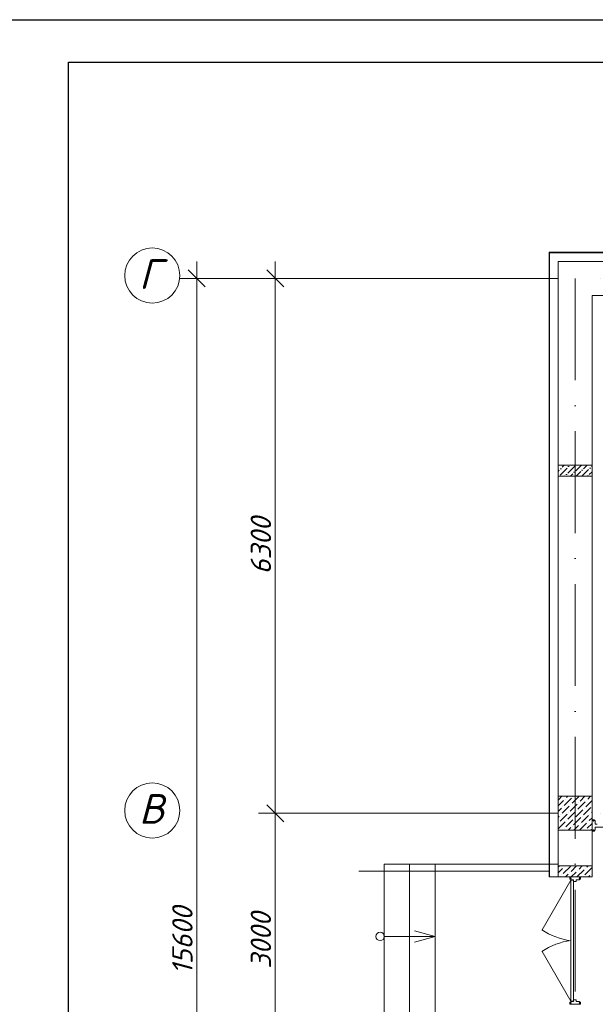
# Model space of a CAD drawing. Header units: millimetres. Extents: x 1114507 to 93926427, y 174473 to 817039.
# Tile 360 of 483: x 1832564 to 1839347, y 773875 to 785472. Entities that reach past the tile are written whole.
import ezdxf

# ---------------------------------------------------------------- set-up
doc = ezdxf.new("R2010")
doc.units = ezdxf.units.MM
doc.linetypes.add('ACAD_ISO10W100', pattern=[18, 12, -3, 0, -3])
for name, color, linetype, lineweight in [('Doors', 86, 'Continuous', 13), ('expl', 234, 'Continuous', 13), ('PLAN', 250, 'Continuous', 25), ('размеры', 12, 'Continuous', 15)]:
    doc.layers.add(name, color=color, linetype=linetype, lineweight=lineweight)
doc.layers.add('kcd_tx', color=7, linetype='Continuous')
doc.styles.get("Standard").update_dxf_attribs({"font": 'isocpeui.ttf'})
doc.linetypes.add('FENCELINE1', pattern='A,6.35,-2.54,[133,ltypeshp.shx,S=2.54,R=0,X=-2.54,Y=0],-2.54,25.4', length=36.83)

# ---------------------------------------------------------------- blocks, each defined once
blk = doc.blocks.new('_Oblique')
at = {"color": 0, "linetype": 'ByBlock', "lineweight": -2}
blk.add_line((-0.5, -0.5), (0.5, 0.5), dxfattribs=at)
blk = doc.blocks.new('blok1qavmak')
at = {"lineweight": 0, "ltscale": 100}
h = blk.add_hatch(dxfattribs=at)
h.set_pattern_fill('ANSI36', color=256, scale=15, style=0)
h.set_pattern_definition([(45, (582691.36, -595951.81), (25.2569703, 92.6088912), [119.0625, -23.8125, 0, -23.8125])])
h.paths.add_polyline_path([(1492161, 780225), (1492161, 780095), (1491761, 780095), (1491761, 780225)])
at = {"color": 252, "lineweight": 0, "ltscale": 100}
for p, q in [((1492961, 782732), (1491654, 782732)), ((1491654, 782732), (1491654, 775375)), ((1491654, 775375), (1491761, 775375)), ((1491654, 775375), (1491761, 775375))]:
    blk.add_line(p, q, dxfattribs=at)
at = {"color": 32, "lineweight": 0, "ltscale": 100}
for p, q in [((1492961, 782725), (1491661, 782725)), ((1491661, 782725), (1491661, 775375))]:
    blk.add_line(p, q, dxfattribs=at)
at = {"lineweight": 0, "ltscale": 100}
for p, q in [((1492961, 782625), (1491761, 782625)), ((1491761, 782625), (1491761, 775505)), ((1492961, 782225), (1492161, 782225)), ((1492161, 782225), (1492161, 775505)), ((1491761, 775375), (1492161, 775375))]:
    blk.add_line(p, q, dxfattribs=at)
at = {"color": 1, "linetype": 'ACAD_ISO10W100', "lineweight": 0, "ltscale": 100}
for p, q in [((1518961, 782425), (1491961, 782425)), ((1491961, 782425), (1491961, 766825)), ((1518961, 776125), (1491961, 776125))]:
    blk.add_line(p, q, dxfattribs=at)
at = {"linetype": 'Continuous', "lineweight": 0, "ltscale": 100}
for p, q in [((1491761, 776212), (1491825, 776276)), ((1491766, 776285), (1491806, 776325)), ((1491833, 776217), (1491918, 776302)), ((1491842, 776293), (1491842, 776293)), ((1491859, 776310), (1491874, 776325)), ((1491926, 776243), (1492008, 776325)), ((1491934, 776318), (1491934, 776318)), ((1492019, 776268), (1492076, 776325)), ((1492086, 776201), (1492161, 776275)), ((1492094, 776276), (1492094, 776276)), ((1492111, 776293), (1492143, 776325)), ((1491761, 776145), (1491800, 776184)), ((1491808, 776125), (1491892, 776209)), ((1491817, 776201), (1491817, 776201)), ((1491901, 776150), (1491985, 776234)), ((1491909, 776226), (1491909, 776226)), ((1491968, 776083), (1492052, 776167)), ((1491977, 776158), (1491977, 776158)), ((1491993, 776175), (1492078, 776260)), ((1492002, 776251), (1492002, 776251)), ((1492061, 776108), (1492145, 776192)), ((1492069, 776184), (1492069, 776184)), ((1491761, 776077), (1491774, 776091)), ((1491783, 776032), (1491867, 776116)), ((1491791, 776108), (1491791, 776108)), ((1491850, 775965), (1491934, 776049)), ((1491876, 776057), (1491960, 776142)), ((1491884, 776133), (1491884, 776133)), ((1491943, 775990), (1492027, 776074)), ((1491951, 776066), (1491951, 776066)), ((1492035, 776015), (1492120, 776100)), ((1492044, 776091), (1492044, 776091)), ((1492128, 776041), (1492161, 776073)), ((1492136, 776116), (1492136, 776116)), ((1492153, 776133), (1492161, 776141)), ((1491761, 775943), (1491842, 776024)), ((1491766, 776015), (1491766, 776015)), ((1491811, 775925), (1491817, 775931)), ((1491833, 775948), (1491833, 775948)), ((1491859, 776041), (1491859, 776041)), ((1491878, 775925), (1491909, 775956)), ((1491926, 775973), (1491926, 775973)), ((1491945, 775925), (1492002, 775982)), ((1492013, 775925), (1492094, 776007)), ((1492019, 775999), (1492019, 775999)), ((1492086, 775931), (1492086, 775931)), ((1492103, 775948), (1492161, 776006)), ((1492111, 776024), (1492111, 776024)), ((1492147, 775925), (1492161, 775939)), ((1491761, 775490, 0), (1491776, 775505, 0)), ((1491761, 775422, 0), (1491814, 775475, 0)), ((1491822, 775416, 0), (1491906, 775500, 0)), ((1491830, 775492, 0), (1491830, 775492, 0)), ((1491915, 775441, 0), (1491978, 775505, 0)), ((1492007, 775467, 0), (1492046, 775505, 0)), ((1492075, 775399, 0), (1492159, 775483, 0)), ((1492083, 775475, 0), (1492083, 775475, 0)), ((1492100, 775492, 0), (1492113, 775505, 0)), ((1491781, 775375, 0), (1491788, 775382, 0)), ((1491805, 775399, 0), (1491805, 775399, 0)), ((1491848, 775375, 0), (1491881, 775408, 0)), ((1491898, 775424, 0), (1491898, 775424, 0)), ((1491916, 775375, 0), (1491973, 775433, 0)), ((1491983, 775375, 0), (1492066, 775458, 0)), ((1491990, 775450, 0), (1491990, 775450, 0)), ((1492058, 775382, 0), (1492058, 775382, 0)), ((1492118, 775375, 0), (1492133, 775391, 0)), ((1492150, 775408, 0), (1492150, 775408, 0))]:
    blk.add_line(p, q, dxfattribs=at)
at = {"color": 0, "lineweight": 0}
for p, q in [((1491761, 775525), (1489711, 775525)), ((1489711, 775525), (1489711, 773725)), ((1490011, 775525), (1490011, 773725)), ((1490311, 775525), (1490311, 773725))]:
    blk.add_line(p, q, dxfattribs=at)
at = {"color": 204, "linetype": 'FENCELINE1', "lineweight": 0, "ltscale": 20}
blk.add_line((1489411, 775445), (1491654, 775445), dxfattribs=at)
at = {"lineweight": 0, "ltscale": 60}
blk.add_line((1491909, 774588), (1491909, 774662), dxfattribs=at)
blk.add_line((1491909, 774588), (1491909, 774662), dxfattribs=at)
at = {"layer": 'Doors', "lineweight": 0}
for p, q in [((1492161, 776049), (1492189, 776049)), ((1492161, 776038), (1492161, 776049)), ((1492189, 776038), (1492189, 776049)), ((1492161, 775926), (1492161, 776038)), ((1492161, 776038), (1492176, 776038)), ((1492161, 776038), (1492176, 776038)), ((1492161, 776038), (1492161, 776038)), ((1492161, 775926), (1492176, 775926)), ((1492161, 775926), (1492161, 775926)), ((1492161, 775926), (1492161, 775915)), ((1492176, 776038), (1492176, 776033)), ((1492176, 776033), (1492181, 776033)), ((1492176, 775931), (1492181, 775931)), ((1492176, 775926), (1492176, 775931)), ((1492181, 776038), (1492197, 776038)), ((1492181, 776038), (1492181, 776033)), ((1492181, 775926), (1492181, 775931)), ((1492181, 775926), (1492197, 775926)), ((1492189, 775926), (1492189, 775915)), ((1492197, 775998), (1492197, 776038)), ((1492197, 775998), (1492219, 775998)), ((1492197, 775962), (1493002, 775962)), ((1492197, 775926), (1492197, 775962)), ((1492161, 775915), (1492189, 775915)), ((1491899, 775375), (1491899, 775349)), ((1491909, 775375), (1491899, 775375)), ((1491899, 775375), (1491899, 775349)), ((1491909, 775375), (1491899, 775375)), ((1491909, 775349), (1491899, 775349)), ((1491909, 775349), (1491899, 775349)), ((1491909, 775375), (1492013, 775375)), ((1491909, 775375), (1491909, 775361)), ((1491909, 775375), (1491909, 775375)), ((1491909, 775375), (1492013, 775375)), ((1491909, 775375), (1491909, 775361)), ((1491909, 775375), (1491909, 775375)), ((1491909, 775361), (1491913, 775361)), ((1491909, 775361), (1491913, 775361)), ((1491909, 775357), (1491909, 775342)), ((1491909, 775357), (1491913, 775357)), ((1491909, 775357), (1491909, 775342)), ((1491909, 775357), (1491913, 775357)), ((1491913, 775361), (1491913, 775357)), ((1491913, 775361), (1491913, 775357)), ((1492013, 775361), (1492008, 775361)), ((1492008, 775361), (1492008, 775357)), ((1492013, 775361), (1492008, 775361)), ((1492008, 775361), (1492008, 775357)), ((1492013, 775357), (1492008, 775357)), ((1492013, 775357), (1492008, 775357)), ((1492013, 775375), (1492013, 775361)), ((1492013, 775375), (1492013, 775361)), ((1492013, 775375), (1492013, 775375)), ((1492013, 775375), (1492023, 775375)), ((1492013, 775375), (1492013, 775361)), ((1492013, 775375), (1492013, 775361)), ((1492013, 775375), (1492013, 775375)), ((1492013, 775375), (1492023, 775375)), ((1492013, 775357), (1492013, 775342)), ((1492013, 775357), (1492013, 775342)), ((1492013, 775349), (1492023, 775349)), ((1492013, 775349), (1492023, 775349)), ((1492023, 775375), (1492023, 775349)), ((1492023, 775375), (1492023, 775349)), ((1491909, 775338), (1491571, 774753)), ((1491909, 775338), (1491571, 774753)), ((1491909, 775342), (1491942, 775342)), ((1491909, 775342), (1491942, 775342)), ((1491909, 775338), (1491909, 774662)), ((1491909, 775338), (1491942, 775338)), ((1491909, 775338), (1491909, 774662)), ((1491909, 775338), (1491942, 775338)), ((1491942, 775342), (1491942, 773929)), ((1491942, 775342), (1491942, 773929)), ((1491942, 775321), (1491975, 775321)), ((1491942, 775321), (1491975, 775321)), ((1491975, 775342), (1491975, 775321)), ((1491975, 775342), (1492013, 775342)), ((1491975, 775342), (1491975, 775321)), ((1491975, 775342), (1492013, 775342)), ((1491909, 773912), (1491909, 774588)), ((1491909, 773912), (1491909, 774588)), ((1491942, 773908), (1491942, 774588)), ((1491942, 773908), (1491942, 774588)), ((1491909, 773912), (1491571, 774497)), ((1491909, 773912), (1491571, 774497)), ((1491899, 773875), (1491899, 773901)), ((1491909, 773901), (1491899, 773901)), ((1491899, 773875), (1491899, 773901)), ((1491909, 773901), (1491899, 773901)), ((1491909, 773875), (1491899, 773875)), ((1491909, 773875), (1491899, 773875)), ((1491909, 773912), (1491942, 773912)), ((1491909, 773912), (1491942, 773912)), ((1491909, 773908), (1491942, 773908)), ((1491909, 773894), (1491909, 773908)), ((1491909, 773908), (1491942, 773908)), ((1491909, 773894), (1491909, 773908)), ((1491909, 773894), (1491913, 773894)), ((1491909, 773894), (1491913, 773894)), ((1491909, 773875), (1491909, 773890)), ((1491909, 773890), (1491913, 773890)), ((1491909, 773875), (1491909, 773890)), ((1491909, 773890), (1491913, 773890)), ((1491909, 773875), (1492013, 773875)), ((1491909, 773875), (1491909, 773875)), ((1491909, 773875), (1492013, 773875)), ((1491909, 773875), (1491909, 773875)), ((1491913, 773890), (1491913, 773894)), ((1491913, 773890), (1491913, 773894)), ((1491942, 773929), (1491975, 773929)), ((1491942, 773929), (1491975, 773929)), ((1491975, 773908), (1491975, 773929)), ((1491975, 773908), (1491975, 773929)), ((1491975, 773908), (1492013, 773908)), ((1491975, 773908), (1492013, 773908)), ((1492013, 773894), (1492008, 773894)), ((1492008, 773890), (1492008, 773894)), ((1492013, 773894), (1492008, 773894)), ((1492008, 773890), (1492008, 773894)), ((1492013, 773890), (1492008, 773890)), ((1492013, 773890), (1492008, 773890)), ((1492013, 773894), (1492013, 773908)), ((1492013, 773894), (1492013, 773908)), ((1492013, 773901), (1492023, 773901)), ((1492013, 773901), (1492023, 773901)), ((1492013, 773875), (1492013, 773890)), ((1492013, 773875), (1492013, 773890)), ((1492013, 773875), (1492013, 773890)), ((1492013, 773875), (1492013, 773890)), ((1492013, 773875), (1492013, 773875)), ((1492013, 773875), (1492023, 773875)), ((1492013, 773875), (1492013, 773875)), ((1492013, 773875), (1492023, 773875)), ((1492023, 773875), (1492023, 773901)), ((1492023, 773875), (1492023, 773901))]:
    blk.add_line(p, q, dxfattribs=at)
at = {"layer": 'Doors', "lineweight": 0, "extrusion": (0, 0, -1)}
blk.add_ellipse((1491842, 774959), major_axis=(-460, 174), ratio=0.632541, start_param=4.336202, end_param=5.088576, dxfattribs=at)
blk.add_ellipse((1491842, 774959), major_axis=(-460, 174), ratio=0.632541, start_param=4.336202, end_param=5.088576, dxfattribs=at)
at = {"layer": 'Doors', "lineweight": 0}
blk.add_ellipse((1491842, 774291), major_axis=(-460, -174), ratio=0.632541, start_param=4.336202, end_param=5.088576, dxfattribs=at)
blk.add_ellipse((1491842, 774291), major_axis=(-460, -174), ratio=0.632541, start_param=4.336202, end_param=5.088576, dxfattribs=at)
at = {"layer": 'expl', "lineweight": 0}
for p, q in [((1489712, 774675), (1490311, 774675)), ((1490311, 774675), (1490068, 774742)), ((1490311, 774675), (1490068, 774608))]:
    blk.add_line(p, q, dxfattribs=at)
blk.add_circle((1489662, 774675), 50, dxfattribs=at)
at = {"layer": 'kcd_tx', "color": 152, "lineweight": 0, "ltscale": 100}
for p, q in [((1487503, 766625), (1487503, 782625)), ((1488428, 782625), (1488428, 775925)), ((1491761, 782425), (1487303, 782425)), ((1491761, 782425), (1488228, 782425)), ((1488428, 776325), (1488428, 772925)), ((1491761, 776125), (1488228, 776125)), ((1491761, 776125), (1488228, 776125))]:
    blk.add_line(p, q, dxfattribs=at)
at = {"layer": 'PLAN', "color": 158, "lineweight": 0}
for centre in [(1486978, 782458), (1486978, 776158)]:
    blk.add_circle(centre, 325, dxfattribs=at)
at = {"layer": 'размеры', "lineweight": 0, "ltscale": 5}
for p, q in [((1492161, 776325), (1491761, 776325)), ((1491761, 776325), (1491761, 775925)), ((1492161, 775925), (1492161, 776325)), ((1491761, 775925), (1492161, 775925)), ((1491761, 775375), (1491761, 775505)), ((1491761, 775505), (1492161, 775505)), ((1492161, 775505), (1492161, 775375)), ((1492161, 775375), (1491761, 775375))]:
    blk.add_line(p, q, dxfattribs=at)
for points in [[(1492161, 780225), (1492161, 780095), (1491761, 780095), (1491761, 780225)], [(1492161, 780095), (1492161, 780225), (1491761, 780225), (1491761, 780095)]]:
    blk.add_lwpolyline(points, close=True, dxfattribs=at)
at = {"layer": 'kcd_tx', "color": 152, "lineweight": 0, "ltscale": 100, "xscale": 200, "yscale": 200, "zscale": 200}
for p, rotation in [((1487503, 782425), 90), ((1488428, 782425), 90), ((1488428, 776125), 270), ((1488428, 776125), 90)]:
    blk.add_blockref('_Oblique', p, dxfattribs=dict(at, rotation=rotation))
at = {"layer": 'kcd_tx', "color": 152, "lineweight": 0, "ltscale": 100, "char_height": 240, "attachment_point": 5, "rotation": 90, "bg_fill": 3, "box_fill_scale": 1.1, "bg_fill_color": 256, "bg_fill_true_color": 13158600, "bg_fill_transparency": 0}
for s, insert in [('6300', (1488258, 779275)), ('15600', (1487333, 774625)), ('3000', (1488258, 774625))]:
    blk.add_mtext(s, dxfattribs=dict(at, insert=insert))
at = {"layer": 'PLAN', "lineweight": 0}
for s, p in [('Г', (1486821, 782301)), ('B', (1486822, 776001))]:
    blk.add_text(s, height=350, dxfattribs=at).set_placement(p)

msp = doc.modelspace()

# ---------------------------------------------------------------- linework, layer by layer
at = {"color": 5, "elevation": 0}
msp.add_lwpolyline([(1831140.1, 785471.7), (1883998.1, 785471.7), (1883998.1, 755771.7), (1831140.1, 755771.7)], close=True, dxfattribs=at)
at = {"color": 5, "lineweight": 30, "elevation": 0}
msp.add_lwpolyline([(1833140.1, 784971.7), (1883498.1, 784971.7), (1883498.1, 756271.7), (1833140.1, 756271.7)], close=True, dxfattribs=at)
at = {"layer": 'Defpoints', "color": 3, "linetype": 'ByBlock', "elevation": 0}
msp.add_lwpolyline([(1831140.1, 785471.7), (1873140.1, 785471.7), (1873140.1, 755771.7), (1831140.1, 755771.7)], close=True, dxfattribs=at)

# ---------------------------------------------------------------- next in the draw order: block references
at = {"color": 0}
msp.add_blockref('blok1qavmak', (347148, 0), dxfattribs=at)

doc.saveas('drawing.dxf')
